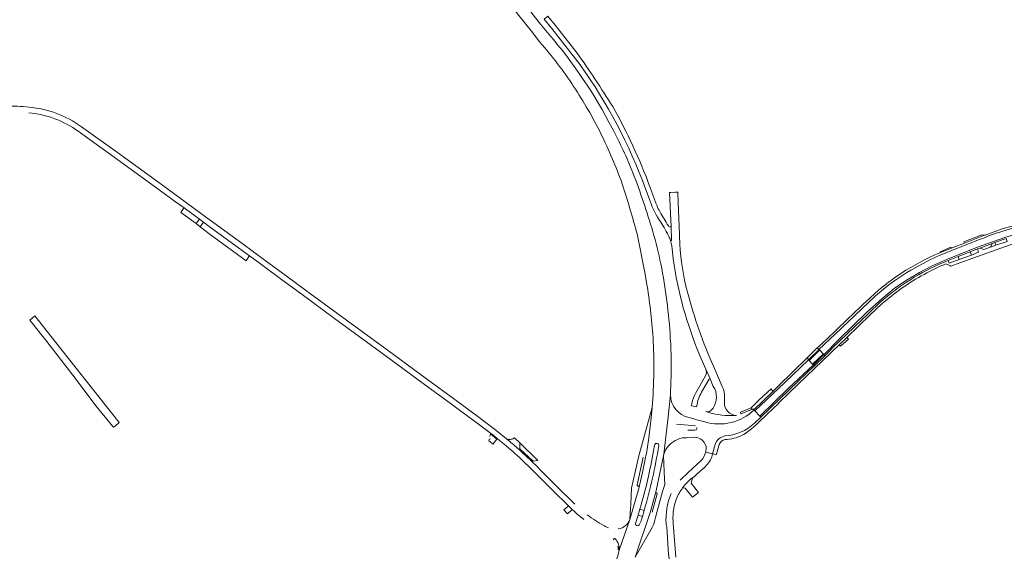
# Model space of a CAD drawing. Header units: metres. Extents: x 166325 to 190320, y 381923 to 404576.
# Tile 722 of 1056: x 174674 to 175302, y 395316 to 395655. Entities that reach past the tile are written whole.
import ezdxf

# ---------------------------------------------------------------- set-up
doc = ezdxf.new("R2010")
doc.units = ezdxf.units.M
for name, color, linetype, lineweight in [('B-WE-VH-VERHARDING_ASFALT-GV', 8, 'Continuous', 18), ('B-WE-VH-VERHARDING_BETON-GV', 8, 'Continuous', 18), ('B-WE-VH-VERHARDING_BETONSTRAATSTEEN-GV', 8, 'Continuous', 18), ('B-WE-VH-VERHARDING_HALFVERHARDING-GV', 8, 'Continuous', 18), ('B-WE-VH-VERHARDING_STRAATBAKSTEEN-GV', 8, 'Continuous', 18), ('X-XX-AL-TEKENBLAD-T50', 4, 'Continuous', 50)]:
    doc.layers.add(name, color=color, linetype=linetype, lineweight=lineweight)
doc.styles.add('NLCS-ISO-M500-T50', font='NLCS-ISO.ttf', dxfattribs={"height": 2.5})

msp = doc.modelspace()

# ---------------------------------------------------------------- linework, layer by layer
at = {"layer": 'B-WE-VH-VERHARDING_ASFALT-GV', "flags": 128}
for points in [[(175011.136, 395645.892), (175005.891, 395652.344), (175000.346, 395659.166), (174898.023, 395785.857)], [(174892.24, 395781.42), (175000.018, 395647.843), (175005.492, 395640.823)], [(175029.153, 395633.753), (175015.479, 395651.383), (175010.612, 395657.404), (175008.279, 395655.518), (175013.127, 395649.521), (175031.222, 395626.191)], [(174985.22, 395386.668), (174977.457, 395393.011), (174965.909, 395401.769), (174951.131, 395412.567), (174933.199, 395425.727), (174907.989, 395444.228), (174876.577, 395467.28), (174856.064, 395482.489), (174843.748, 395491.482), (174830.19, 395501.455), (174815.296, 395512.372), (174797.548, 395525.435), (174789.948, 395531.001), (174775.278, 395541.745), (174762.34, 395551.128), (174736.119, 395570.284), (174713.17, 395586.756)], [(174711.074, 395583.829), (174734.008, 395567.368), (174760.258, 395548.238), (174773.158, 395538.836), (174778.519, 395534.91), (174788.41, 395527.665), (174791.002, 395525.767), (174795.417, 395522.533), (174813.165, 395509.47), (174820.193, 395504.319), (174828.059, 395498.553), (174841.62, 395488.578), (174853.93, 395479.589), (174874.44, 395464.383), (174905.859, 395441.326), (174931.069, 395422.825), (174949.004, 395409.663), (174955.093, 395405.213), (174958.913, 395402.422), (174963.759, 395398.881), (174974.026, 395391.095), (174975.231, 395390.181), (174978.454, 395387.552), (174982.721, 395384.072)], [(175072.791, 395547.188), (175075.734, 395539.253)], [(175078.681, 395539.935), (175075.623, 395548.379)], [(175082.603, 395525.812), (175083.907, 395523.744)], [(175087.737, 395523.119), (175087.382, 395523.481)], [(175088.237, 395515.552), (175088.645, 395514.134), (175089.487, 395514.17), (175089.183, 395522.879), (175088.394, 395522.851)], [(175067.437, 395518.281), (175072.622, 395492.66), (175073.537, 395487.126)], [(175110.971, 395427.747), (175104.898, 395416.825)], [(175108.542, 395417.201), (175113.406, 395425.574), (175114.061, 395425.707), (175111.319, 395432.052)], [(175066.186, 395311.994), (175076.025, 395341.066), (175079.16, 395352.719), (175079.653, 395354.554), (175084.326, 395376.665), (175084.56, 395377.77), (175087.16, 395401.573), (175088.69, 395415.576), (175088.96, 395423.93)], [(175088.69, 395415.576), (175087.16, 395401.573), (175084.56, 395377.77)], [(175102.413, 395410.145), (175102.175, 395408.748), (175102.135, 395408.51), (175105.362, 395407.841), (175105.467, 395408.592)], [(175077.067, 395407.468), (175076.47, 395400.915), (175074.974, 395388.091), (175073.813, 395380.882)], [(175142.22, 395397.408), (175146.277, 395401.347), (175145.746, 395401.902), (175142.445, 395405.357), (175141.971, 395405.853)], [(175092.59, 395396.909), (175099.97, 395396.32), (175103.9, 395395.97), (175104.603, 395395.9)], [(175110.601, 395398.286), (175105.518, 395399.587), (175104.332, 395399.955), (175100.571, 395401.12)], [(175103.61, 395393), (175099.75, 395392.97)], [(175104.325, 395392.973), (175103.61, 395393)], [(175105.537, 395394.807), (175105.491, 395394.032)], [(175079.98, 395384.529), (175080.47, 395384.43)], [(175099.168, 395388.24), (175103.133, 395388.45)], [(175110.3, 395385.22), (175111.411, 395382.798)], [(175111.188, 395379.071), (175115.586, 395377.978), (175117.273, 395383.874)], [(174993.544, 395374.519), (175000.82, 395367.439), (175013.693, 395354.61), (175023.667, 395344.745), (175026.124, 395342.334)], [(175027.731, 395345.788), (175016.225, 395357.17), (175005.808, 395367.57), (175003.402, 395369.972), (175000.626, 395372.739), (174996.006, 395377.102)], [(175072.797, 395375.632), (175070.886, 395365.972), (175068.963, 395357.757), (175068.507, 395355.807), (175062.896, 395335.94), (175056.07, 395316.328), (175055.156, 395312.776), (175048.825, 395295.159), (175045.364, 395285.906), (175042.002, 395277.486), (175039.384, 395270.3)], [(175066.516, 395333.42), (175068.13, 395338.75), (175069.24, 395342.52)], [(175071.913, 395341.758), (175070.82, 395337.99), (175069.97, 395335.16), (175069.47, 395333.8), (175068.84, 395332.56)], [(175056.07, 395316.328), (175062.896, 395335.94)], [(175055.57, 395330.02), (175055.37, 395329.991)]]:
    msp.add_lwpolyline(points, dxfattribs=at)
at = {"layer": 'B-WE-VH-VERHARDING_ASFALT-GV'}
for points in [[(175051.603, 395585.765, 0.0574977), (175011.136, 395645.892)], [(175005.492, 395640.823, -0.0316834), (175026.982, 395612.501)], [(175051.862, 395599.591, 0.0166527), (175029.153, 395633.753)], [(175031.222, 395626.191, -0.0664663), (175072.791, 395547.188)], [(175026.982, 395612.501, -0.0300624), (175044.347, 395582.331)], [(174679.772, 395599.303, 0.0142095), (174664.78, 395600.11)], [(174713.17, 395586.756, 0.1313541), (174679.772, 395599.303)], [(175075.623, 395548.379, 0.0417643), (175051.862, 395599.591)], [(174679.448, 395595.718, -0.1312479), (174711.074, 395583.829)], [(175064.793, 395557.243, 0.0291603), (175051.603, 395585.765)], [(175044.347, 395582.331, -0.0242208), (175057.967, 395550.308)], [(175077.481, 395519.797, 0.0211476), (175064.793, 395557.243)], [(175057.967, 395550.308, -0.0122319), (175067.437, 395518.281)], [(175075.734, 395539.253, 0.0723829), (175082.603, 395525.812)], [(175081.886, 395532.609, -0.037293), (175078.681, 395539.935)], [(175087.382, 395523.481, -0.0057302), (175081.886, 395532.609)], [(175083.907, 395523.744, -0.018763), (175086.732, 395518.681)], [(175088.394, 395522.851, -0.2219266), (175087.737, 395523.119)], [(175082.557, 395499.217, 0.0178728), (175077.481, 395519.797)], [(175086.732, 395518.681, -0.0112063), (175088.237, 395515.552)], [(175088.631, 395451.665, 0.0351213), (175082.557, 395499.217)], [(175073.537, 395487.126, -0.020037), (175077.65, 395452.237)], [(175077.65, 395452.237, -0.0339742), (175077.067, 395407.468)], [(175088.96, 395423.93, 0.0301781), (175088.631, 395451.665)], [(175111.319, 395432.052, -0.2137168), (175110.971, 395427.747)], [(175100.571, 395401.12, -0.3556563), (175088.69, 395415.576)], [(175104.898, 395416.825, 0.0849327), (175102.413, 395410.145)], [(175105.467, 395408.592, -0.0946645), (175108.542, 395417.201)], [(175141.971, 395405.853, -0.2659512), (175110.601, 395398.286)], [(175123.37, 395389.338, 0.1719903), (175142.22, 395397.408)], [(175105.491, 395394.032, -0.4076272), (175104.325, 395392.973)], [(174982.721, 395384.072, -0.0082436), (174993.544, 395374.519)], [(175078.8, 395383.89, -0.3721298), (175079.98, 395384.529)], [(175080.47, 395384.43, -0.4236632), (175081.22, 395383.24)], [(175087.56, 395383.129, -0.0934687), (175093.189, 395387.139)], [(175093.189, 395387.139, -0.1202721), (175099.168, 395388.24)], [(175103.133, 395388.45, -0.2586567), (175110.3, 395385.22)], [(175117.273, 395383.874, -0.2839779), (175123.37, 395389.338)], [(174996.006, 395377.102, 0.0051809), (174992.193, 395380.611)], [(175073.813, 395380.882, -0.0304419), (175072.797, 395375.632)], [(175084.56, 395377.77, -0.1202102), (175087.56, 395383.129)], [(175111.411, 395382.798, -0.0818473), (175111.188, 395379.071)], [(175026.124, 395342.334, 0.0290423), (175033.539, 395336.047)], [(175046.209, 395332.111, -0.0275457), (175035.683, 395338.939)], [(175062.896, 395335.94, -0.2486817), (175055.57, 395330.02)], [(175067.147, 395332.237, -0.4147327), (175066.516, 395333.42)], [(175048.091, 395331.183, -0.0200358), (175046.209, 395332.111)], [(175049.276, 395330.682, -0.0246963), (175048.091, 395331.183)], [(175068.84, 395332.56, -0.3071294), (175067.76, 395332.05)], [(175053.36, 395323.69, -0.2140663), (175056.07, 395316.328)]]:
    msp.add_lwpolyline(points, format="xyb", dxfattribs=at)
at = {"layer": 'B-WE-VH-VERHARDING_ASFALT-GV', "flags": 128}
msp.add_lwpolyline([(175026.124, 395342.334), (175023.667, 395344.745), (175023.261, 395344.4), (175020.757, 395342.269), (175023.004, 395339.658), (175025.696, 395341.967)], close=True, dxfattribs=at)
at = {"layer": 'B-WE-VH-VERHARDING_BETON-GV'}
msp.add_lwpolyline([(175053.196, 395323.797, 0.7934153), (175052.6, 395322.96)], format="xyb", dxfattribs=at)
at = {"layer": 'B-WE-VH-VERHARDING_BETON-GV', "flags": 128}
for points in [[(175053.36, 395323.69), (175053.196, 395323.797)], [(175055.13, 395319.029), (175055.29, 395318.03), (175055.328, 395317.018), (175056.07, 395316.328)]]:
    msp.add_lwpolyline(points, dxfattribs=at)
at = {"layer": 'B-WE-VH-VERHARDING_BETONSTRAATSTEEN-GV', "flags": 128}
for points in [[(175183.332, 395444.462), (175183.261, 395444.393), (175176.943, 395438.251), (175176.872, 395438.182), (175176.767, 395438.073)], [(175177.001, 395437.684), (175177.298, 395437.765), (175183.743, 395444.025), (175183.826, 395444.316), (175183.712, 395444.484)], [(175186.416, 395441.602), (175183.826, 395444.316), (175183.743, 395444.025), (175177.298, 395437.765), (175177.001, 395437.684), (175179.516, 395434.983), (175179.59, 395435.284), (175186.086, 395441.561)], [(175186.086, 395441.561), (175179.59, 395435.284)], [(175180.058, 395434.922), (175186.413, 395441.06)], [(175186.413, 395441.06), (175186.484, 395441.129)], [(175186.484, 395441.129), (175186.518, 395441.168)], [(175179.59, 395435.284), (175179.516, 395434.983)], [(175179.987, 395434.853), (175180.058, 395434.922)], [(175073.813, 395380.882), (175074.974, 395388.091), (175076.47, 395400.915), (175077.067, 395407.468), (175068.45, 395376.718), (175063.869, 395355.912), (175063.368, 395346.053), (175063.205, 395342.614), (175063.102, 395340.279), (175062.896, 395335.94)], [(174977.128, 395386.269), (174978.043, 395387.253), (174973.936, 395390.671), (174973.592, 395389.046)], [(174973.058, 395387.175), (174972.977, 395386.118), (174975.721, 395384.199), (174976.352, 395385.127), (174977.128, 395386.269)], [(174986.507, 395387.138), (174985.909, 395387.161), (174985.66, 395387.194), (174985.22, 395386.668)], [(174992.193, 395380.611), (174992.611, 395381.076), (174992.555, 395384.99), (174989.259, 395388.181), (174988.775, 395387.828), (174988.248, 395387.543), (174987.687, 395387.331), (174987.104, 395387.195), (174986.507, 395387.138)], [(175078.8, 395383.89), (175078.35, 395382.44), (175077.858, 395379.937)], [(175062.896, 395335.94), (175068.507, 395355.807), (175068.963, 395357.757), (175068.83, 395357.548), (175068.636, 395357.391), (175068.404, 395357.303), (175068.155, 395357.293), (175067.916, 395357.361), (175067.711, 395357.502), (175067.56, 395357.7), (175067.48, 395357.936), (175067.47, 395358.052), (175071.361, 395375.841)], [(175076.025, 395341.066), (175066.186, 395311.994), (175076.982, 395330.798), (175077.819, 395332.625), (175078.101, 395333.239), (175078.812, 395335.642), (175079.489, 395338.13), (175083.668, 395353.805), (175085.078, 395358.294), (175084.94, 395361.657), (175084.326, 395376.665), (175079.653, 395354.554), (175079.16, 395352.719)], [(175079.16, 395352.719), (175079.203, 395352.812), (175079.34, 395352.963), (175079.524, 395353.05), (175079.727, 395353.06), (175079.918, 395352.992), (175080.069, 395352.855), (175080.157, 395352.672), (175080.168, 395352.469), (175077.029, 395340.757)], [(175069.24, 395342.52), (175071.913, 395341.758)], [(175070.82, 395337.99), (175068.13, 395338.75), (175066.516, 395333.42)], [(175068.84, 395332.56), (175069.47, 395333.8), (175069.97, 395335.16), (175070.82, 395337.99)], [(175067.147, 395332.237), (175067.76, 395332.05)]]:
    msp.add_lwpolyline(points, dxfattribs=at)
at = {"layer": 'B-WE-VH-VERHARDING_BETONSTRAATSTEEN-GV'}
for points in [[(175183.712, 395444.484, 0.357914), (175183.332, 395444.462)], [(175186.416, 395441.602, 0.3118273), (175186.086, 395441.561)], [(175186.518, 395441.168, 0.4603158), (175186.416, 395441.602)], [(175176.767, 395438.073, 0.6078619), (175177.001, 395437.684)], [(174973.714, 395387.703, -0.1858303), (174973.058, 395387.175)], [(174985.22, 395386.668, -0.0090544), (174992.193, 395380.611)], [(175077.858, 395379.937, -0.0292948), (175069.24, 395342.52)], [(175071.913, 395341.758, 0.0324708), (175081.22, 395383.24)]]:
    msp.add_lwpolyline(points, format="xyb", dxfattribs=at)
at = {"layer": 'B-WE-VH-VERHARDING_BETONSTRAATSTEEN-GV', "flags": 128}
msp.add_lwpolyline([(175004.149, 395373.766), (174992.555, 395384.99), (174992.611, 395381.076), (175001.08, 395373.194)], close=True, dxfattribs=at)
at = {"layer": 'B-WE-VH-VERHARDING_HALFVERHARDING-GV', "flags": 128}
msp.add_lwpolyline([(174683.3, 395465.962), (174680.175, 395463.312), (174691.05, 395449.675), (174696.853, 395442.14), (174707.585, 395428.203), (174722.458, 395408.441), (174733.186, 395395.379), (174733.529, 395394.961), (174734.716, 395395.825), (174737.065, 395398.008), (174699.962, 395444.903)], close=True, dxfattribs=at)
at = {"layer": 'B-WE-VH-VERHARDING_STRAATBAKSTEEN-GV', "flags": 128}
for points in [[(175094.703, 395511.882), (175094.621, 395513.594), (175094.553, 395515.345), (175094.471, 395517.444), (175094.44, 395518.244), (175093.664, 395538.154), (175093.4, 395544.932), (175091.946, 395544.891), (175088.876, 395544.803), (175088.194, 395544.784), (175089.183, 395522.879), (175089.487, 395514.17), (175088.645, 395514.134)], [(175300.013, 395519.912), (175309.746, 395522.913), (175314.415, 395524.146), (175331.604, 395528.096), (175331.396, 395529.106), (175327.652, 395528.255), (175324.587, 395527.559), (175324.47, 395528.069), (175315.644, 395525.711), (175310.606, 395524.365), (175300.954, 395521.785), (175289.393, 395517.597), (175287.967, 395517.08), (175276.136, 395512.451), (175268.36, 395509.409), (175260.608, 395506.272)], [(175264.741, 395501.945), (175284.546, 395509.828), (175301.897, 395516.006), (175308.788, 395518.173), (175315.685, 395519.974), (175328.61, 395523.28), (175332.446, 395524.019), (175331.604, 395528.096), (175314.415, 395524.146), (175309.746, 395522.913), (175300.013, 395519.912)], [(175301.897, 395516.006), (175284.546, 395509.828), (175264.741, 395501.945), (175255.229, 395497.699), (175247.618, 395493.675), (175239.576, 395488.932), (175231.678, 395483.613), (175223.493, 395476.858), (175213.728, 395468.091), (175196.496, 395451.348), (175186.484, 395441.129), (175186.555, 395441.06), (175187.166, 395440.46), (175187.656, 395440.933), (175191.108, 395444.55)], [(175273.322, 395499.771), (175281.517, 395502.847), (175320.245, 395516.782)], [(175242.041, 395495.21), (175254.557, 395501.935), (175260.06, 395504.461), (175285.902, 395514.707)], [(175262.901, 395500.169), (175265.883, 395501.355), (175272.109, 395503.831), (175279.925, 395506.94), (175284.422, 395508.728), (175284.544, 395508.777), (175285.962, 395509.296), (175293.865, 395512.186), (175295.539, 395512.798), (175299.64, 395514.298), (175302.882, 395515.34)], [(175303.46, 395513.539), (175296.175, 395511.06), (175292.864, 395509.933), (175288.463, 395508.285), (175285.962, 395509.296), (175284.544, 395508.777), (175284.422, 395508.728), (175285.243, 395506.665), (175280.686, 395504.853), (175272.86, 395501.935), (175266.545, 395499.58), (175265.883, 395501.355), (175262.901, 395500.169)], [(175089.957, 395506.999), (175090.425, 395502.368)], [(175186.518, 395441.168), (175186.484, 395441.129), (175196.496, 395451.348), (175213.728, 395468.091), (175223.493, 395476.858), (175231.678, 395483.613), (175239.576, 395488.932), (175247.618, 395493.675), (175255.229, 395497.699), (175264.741, 395501.945)], [(175264.3, 395499.184), (175267.278, 395498.04), (175267.434, 395497.668), (175273.322, 395499.771)], [(175235.981, 395493.245), (175233.116, 395491.321), (175232.881, 395491.158)], [(175224.784, 395485.149), (175221.372, 395482.351), (175218.844, 395480.165), (175216.13, 395477.619), (175211.287, 395473.076), (175210.148, 395472.007), (175201.195, 395463.399), (175188.045, 395450.755), (175186.587, 395449.389), (175182.834, 395446.052), (175182.331, 395445.569), (175183.266, 395444.535), (175183.332, 395444.462), (175193.835, 395454.275), (175219.195, 395478.57), (175222.257, 395481.22)], [(175222.257, 395481.22), (175219.195, 395478.57), (175193.835, 395454.275), (175183.332, 395444.462)], [(175140.416, 395393.908), (175143.421, 395396.516), (175144.812, 395397.869), (175150.373, 395403.277), (175157.594, 395409.993), (175157.474, 395410.122), (175164.812, 395417.195), (175196.358, 395447.601), (175201.173, 395452.242), (175216.064, 395466.595), (175223.518, 395473.632)], [(175222.541, 395474.702), (175214.96, 395467.559), (175192.144, 395445.544), (175191.108, 395444.55), (175187.656, 395440.933), (175187.166, 395440.46), (175180.622, 395434.143), (175180.453, 395433.98), (175176.72, 395430.655), (175175.706, 395429.69), (175164.113, 395418.554), (175146.277, 395401.347), (175142.22, 395397.408)], [(175191.108, 395444.55), (175192.144, 395445.544), (175214.96, 395467.559), (175222.541, 395474.702)], [(175107.323, 395441.133), (175111.319, 395432.052), (175114.061, 395425.707), (175116.041, 395421.006)], [(175183.712, 395444.484), (175183.826, 395444.316), (175186.416, 395441.602)], [(175176.767, 395438.073), (175176.719, 395438.024), (175161.743, 395423.393), (175142.445, 395405.357), (175145.746, 395401.902), (175164.041, 395419.8), (175179.987, 395434.853)], [(175179.516, 395434.983), (175177.001, 395437.684)], [(175121.73, 395420.828), (175116.281, 395433.38)], [(175123.129, 395411.117), (175123.245, 395413.737)], [(175111.31, 395404.871), (175113.272, 395404.285), (175115.325, 395403.757), (175117.361, 395403.316), (175119.413, 395402.954), (175121.477, 395402.671), (175123.551, 395402.467), (175125.631, 395402.343), (175127.714, 395402.299), (175129.797, 395402.335), (175130.81, 395402.381)], [(175115.933, 395407.071), (175114.301, 395405.272)], [(175135.406, 395390.327), (175135.698, 395390.491), (175135.99, 395390.66)], [(175117.273, 395383.874), (175115.586, 395377.978), (175115.98, 395377.847), (175117.811, 395377.243), (175118.401, 395379.211), (175119.8, 395383.871)], [(175115.586, 395377.978), (175111.188, 395379.071)], [(175107.99, 395373.38), (175100.17, 395366.27), (175094.845, 395361.15)], [(175099.528, 395359.847), (175102.2, 395362.3), (175102.46, 395362.01), (175103.069, 395362.571), (175104.768, 395364.135), (175106.027, 395365.295), (175110.581, 395369.49), (175111.679, 395370.649)], [(175096.49, 395356.288), (175098.117, 395356.031), (175101.649, 395351.592), (175102.786, 395350.162), (175106.699, 395353.275), (175101.993, 395359.191), (175102.46, 395362.01)], [(175102.46, 395362.01), (175102.2, 395362.3), (175099.528, 395359.847)], [(175089.272, 395352.557), (175088.528, 395350.858), (175087.871, 395349.123)], [(175086.26, 395341.093), (175086.029, 395338.051), (175086.044, 395336.839), (175085.974, 395336.686)], [(175085.974, 395336.686), (175085.856, 395336.566), (175085.874, 395332.798)], [(175092.075, 395312.022), (175090.541, 395333.34), (175090.406, 395334.833)], [(175086.32, 395331.314), (175087.29, 395316.999), (175087.526, 395313.945), (175087.965, 395310.858)]]:
    msp.add_lwpolyline(points, dxfattribs=at)
for points in [[(174778.203, 395534.487), (174776.421, 395532.102), (174786.238, 395524.895), (174788.41, 395527.665), (174778.519, 395534.91)], [(174791.002, 395525.767), (174788.41, 395527.665), (174786.238, 395524.895), (174788.779, 395522.857)], [(174819.854, 395503.809), (174820.193, 395504.319), (174813.165, 395509.47), (174795.417, 395522.533), (174791.002, 395525.767), (174788.779, 395522.857), (174795.175, 395517.939), (174818.079, 395501.142)], [(175287.967, 395517.08), (175289.393, 395517.597), (175287.848, 395517.616), (175287.241, 395517.721), (175275.909, 395513.219), (175276.136, 395512.451)], [(175268.36, 395509.409), (175267.504, 395509.831), (175260.744, 395506.871), (175260.608, 395506.272)], [(175292.864, 395509.933), (175293.865, 395512.186), (175285.962, 395509.296), (175288.463, 395508.285)], [(175303.46, 395513.539), (175302.882, 395515.34), (175299.64, 395514.298), (175295.539, 395512.798), (175296.175, 395511.06)], [(175272.109, 395503.831), (175265.883, 395501.355), (175266.545, 395499.58), (175272.86, 395501.935)], [(175284.422, 395508.728), (175279.925, 395506.94), (175280.686, 395504.853), (175285.243, 395506.665)], [(175202.172, 395451.141), (175201.173, 395452.242), (175196.358, 395447.601), (175197.025, 395446.81), (175197.198, 395446.605)], [(175176.943, 395438.251), (175183.261, 395444.393), (175183.332, 395444.462), (175183.266, 395444.535), (175182.331, 395445.569), (175181.153, 395444.436), (175181.015, 395444.303), (175175.813, 395439.303), (175176.804, 395438.254), (175176.872, 395438.182)], [(175180.053, 395434.779), (175180.622, 395434.143), (175187.166, 395440.46), (175186.555, 395441.06), (175186.484, 395441.129), (175186.413, 395441.06), (175180.058, 395434.922), (175179.987, 395434.853)], [(175176.767, 395438.073), (175176.872, 395438.182), (175176.804, 395438.254), (175175.813, 395439.303), (175175.596, 395439.094), (175172.11, 395435.452), (175170.647, 395434.069), (175153.953, 395417.823), (175141.815, 395406.01), (175141.971, 395405.853), (175142.445, 395405.357), (175161.743, 395423.393), (175176.719, 395438.024)], [(175175.706, 395429.69), (175176.72, 395430.655), (175180.453, 395433.98), (175180.622, 395434.143), (175180.053, 395434.779), (175179.987, 395434.853), (175164.041, 395419.8), (175145.746, 395401.902), (175146.277, 395401.347), (175164.113, 395418.554)], [(175153.953, 395417.823), (175152.912, 395419.402), (175150.414, 395417.09), (175145.351, 395412.308), (175140.298, 395407.536), (175140.113, 395407.274), (175140.508, 395406.316), (175141.276, 395406.628), (175141.815, 395406.01)], [(175140.508, 395406.316), (175140.113, 395407.274), (175133.371, 395404.493), (175133.677, 395403.544)]]:
    msp.add_lwpolyline(points, close=True, dxfattribs=at)
at = {"layer": 'B-WE-VH-VERHARDING_STRAATBAKSTEEN-GV'}
for points in [[(175300.013, 395519.912, 0.0216258), (175285.902, 395514.707)], [(175088.645, 395514.134, -0.0608068), (175089.957, 395506.999)], [(175099.532, 395481.143, -0.0511722), (175094.703, 395511.882)], [(175260.608, 395506.272, 0.0466429), (175235.981, 395493.245)], [(175090.425, 395502.368, 0.0636923), (175107.323, 395441.133)], [(175222.541, 395474.702, -0.0805926), (175262.901, 395500.169)], [(175250.44, 395492.503, -0.0257551), (175264.3, 395499.184)], [(175242.041, 395495.21, 0.0431687), (175222.257, 395481.22)], [(175223.518, 395473.632, -0.0553129), (175250.44, 395492.503)], [(175232.881, 395491.158, 0.0168802), (175224.784, 395485.149)], [(175116.281, 395433.38, -0.0398032), (175099.532, 395481.143)], [(175179.987, 395434.853, -0.5397661), (175179.516, 395434.983)], [(175116.041, 395421.006, -0.2933617), (175115.933, 395407.071)], [(175123.245, 395413.737, 0.1355147), (175121.73, 395420.828)], [(175130.81, 395402.381, -0.4296147), (175123.129, 395411.117)], [(175114.301, 395405.272, -0.1922395), (175111.31, 395404.871)], [(175134.535, 395389.866, 0.0104452), (175135.406, 395390.327)], [(175135.99, 395390.66, 0.0119336), (175137.018, 395391.294)], [(175137.018, 395391.294, 0.0399351), (175140.416, 395393.908)], [(175119.8, 395383.871, -0.2538043), (175123.526, 395387.012)], [(175123.526, 395387.012, 0.0536274), (175129.177, 395387.845)], [(175129.177, 395387.845, 0.0535491), (175134.535, 395389.866)], [(175111.188, 395379.071, -0.1454714), (175107.99, 395373.38)], [(175111.679, 395370.649, 0.1431182), (175115.586, 395377.978)], [(175096.49, 395356.288, -0.0347236), (175099.528, 395359.847)], [(175092.329, 395348.837, -0.0637348), (175096.49, 395356.288)], [(175087.871, 395349.123, 0.06712), (175086.26, 395341.093)], [(175090.829, 395343.016, -0.0439385), (175092.329, 395348.837)], [(175090.406, 395334.833, -0.06), (175090.829, 395343.016)], [(175085.874, 395332.798, -0.1106443), (175086.32, 395331.314)]]:
    msp.add_lwpolyline(points, format="xyb", dxfattribs=at)

# ---------------------------------------------------------------- next in the draw order: texts
at = {"layer": 'X-XX-AL-TEKENBLAD-T50', "insert": (174612.474, 394828.89), "char_height": 180, "attachment_point": 7, "rotation": 40.28389, "style": 'NLCS-ISO-M500-T50', "bg_fill": 3, "box_fill_scale": 1, "bg_fill_color": 256, "bg_fill_transparency": 0}
msp.add_mtext('N272', dxfattribs=at)

doc.saveas('drawing.dxf')
